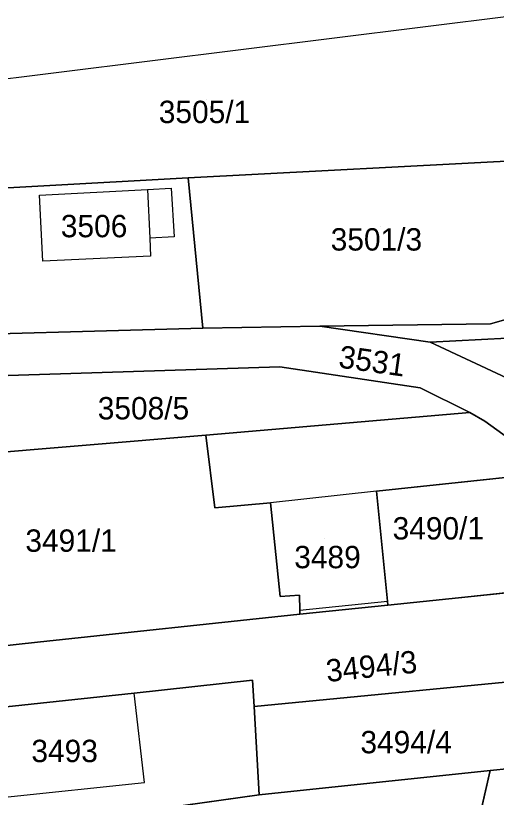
# Model space of a CAD drawing. Extents: x -262657 to -261595, y -1238015 to -1237156.
# Drawn here: x -262160.9 to -262117.9, y -1237493.9 to -1237424 of the extents above; entities that cross this region are included whole.
import ezdxf

# ---------------------------------------------------------------- set-up
doc = ezdxf.new("R2010")
doc.units = 0
for name, color, linetype in [('body_kn', 7, 'Continuous'), ('kladpar_druhypozemkov', 7, 'Continuous'), ('kladpar_hranice', 7, 'Continuous'), ('kladpar_parcelnecisla', 7, 'Continuous'), ('kladpar_plochy', 7, 'Continuous'), ('zappar_hrandruhpozemk', 7, 'Continuous')]:
    doc.layers.add(name, color=color, linetype=linetype)

msp = doc.modelspace()

# ---------------------------------------------------------------- linework, layer by layer
at = {"layer": 'body_kn'}
for p, q in [((-262145.51, -1237438.52), (-262145.51, -1237438.52)), ((-262149.16, -1237439.55), (-262149.16, -1237439.55)), ((-262149.16, -1237439.55), (-262149.16, -1237439.55)), ((-262147.04, -1237439.44), (-262147.04, -1237439.44)), ((-262147.04, -1237439.44), (-262147.04, -1237439.44)), ((-262158.82, -1237440.06), (-262158.82, -1237440.06)), ((-262148.95, -1237443.9), (-262148.95, -1237443.9)), ((-262146.75, -1237443.79), (-262146.75, -1237443.79)), ((-262158.51, -1237445.97), (-262158.51, -1237445.97)), ((-262148.88, -1237445.51), (-262148.88, -1237445.51)), ((-262118.45, -1237451.55), (-262118.45, -1237451.55)), ((-262144.2, -1237451.94), (-262144.2, -1237451.94)), ((-262144.2, -1237451.94), (-262144.2, -1237451.94)), ((-262133.73, -1237451.77), (-262133.73, -1237451.77)), ((-262133.73, -1237451.77), (-262133.73, -1237451.77)), ((-262123.85, -1237453.21), (-262123.85, -1237453.21)), ((-262123.85, -1237453.21), (-262123.85, -1237453.21)), ((-262137.3, -1237455.41), (-262137.3, -1237455.41)), ((-262124.74, -1237457.28), (-262124.74, -1237457.28)), ((-262120.3, -1237459.49), (-262120.3, -1237459.49)), ((-262118.96, -1237460.26), (-262118.96, -1237460.26)), ((-262143.93, -1237461.51), (-262143.93, -1237461.51)), ((-262143.93, -1237461.51), (-262143.93, -1237461.51)), ((-262128.64, -1237466.53), (-262128.64, -1237466.53)), ((-262128.64, -1237466.53), (-262128.64, -1237466.53)), ((-262138.13, -1237467.57), (-262138.13, -1237467.57)), ((-262143.12, -1237468.01), (-262143.12, -1237468.01)), ((-262137.27, -1237475.95), (-262137.27, -1237475.95)), ((-262135.55, -1237475.84), (-262135.55, -1237475.84)), ((-262121.33, -1237476.07), (-262121.33, -1237476.07)), ((-262127.67, -1237476.36), (-262127.67, -1237476.36)), ((-262127.63, -1237476.72), (-262127.63, -1237476.72)), ((-262135.51, -1237477.18), (-262135.51, -1237477.18)), ((-262135.51, -1237477.18), (-262135.51, -1237477.18)), ((-262135.5, -1237477.53), (-262135.5, -1237477.53)), ((-262135.5, -1237477.53), (-262135.5, -1237477.53)), ((-262159, -1237480.03), (-262159, -1237480.03)), ((-262139.74, -1237483.44), (-262139.74, -1237483.44)), ((-262150.33, -1237484.6), (-262150.33, -1237484.6)), ((-262139.61, -1237485.8), (-262139.61, -1237485.8)), ((-262118.48, -1237491.51), (-262118.48, -1237491.51)), ((-262149.42, -1237492.59), (-262149.42, -1237492.59)), ((-262139.16, -1237493.69), (-262139.16, -1237493.69))]:
    msp.add_line(p, q, dxfattribs=at)
at = {"layer": 'kladpar_druhypozemkov'}
for p, q in [((-262143.84, -1237431.52), (-262143.84, -1237431.52)), ((-262153.6, -1237441.44), (-262153.6, -1237441.44)), ((-262128.33, -1237442.87), (-262128.33, -1237442.87)), ((-262128.65, -1237454.57), (-262128.65, -1237454.57)), ((-262148.3, -1237458.21), (-262148.3, -1237458.21)), ((-262122.37, -1237468.91), (-262122.37, -1237468.91)), ((-262155.73, -1237470.26), (-262155.73, -1237470.26)), ((-262133.34, -1237470.73), (-262133.34, -1237470.73)), ((-262128.17, -1237481.31), (-262128.17, -1237481.31)), ((-262125.2, -1237488.18), (-262125.2, -1237488.18)), ((-262156.22, -1237488.97), (-262156.22, -1237488.97))]:
    msp.add_line(p, q, dxfattribs=at)
at = {"layer": 'kladpar_hranice'}
for points in [[(-262173.41, -1237431.09), (-262116.37, -1237424), (-262116.41, -1237424.98), (-262115.63, -1237429.9), (-262114.74, -1237436.9), (-262145.51, -1237438.52), (-262171.89, -1237439.97), (-262172.3, -1237439.99), (-262173.41, -1237431.09)], [(-262133.73, -1237451.77), (-262144.2, -1237451.94), (-262145.51, -1237438.52), (-262114.74, -1237436.9), (-262105.91, -1237436.45), (-262105.6, -1237447.92), (-262118.45, -1237451.55), (-262133.73, -1237451.77)], [(-262144.2, -1237451.94), (-262172.23, -1237452.72), (-262171.89, -1237439.97), (-262145.51, -1237438.52), (-262144.2, -1237451.94)], [(-262123.85, -1237453.21), (-262133.73, -1237451.77), (-262118.45, -1237451.55), (-262105.6, -1237447.92), (-262105.49, -1237452.24), (-262123.85, -1237453.21)], [(-262172.23, -1237452.72), (-262144.2, -1237451.94), (-262133.73, -1237451.77), (-262123.85, -1237453.21), (-262117.01, -1237456.38), (-262101.17, -1237467.78), (-262095.4, -1237473.3), (-262088.51, -1237479.84), (-262083.34, -1237482.64), (-262082.79, -1237482.48), (-262083.48, -1237485.42), (-262077.7, -1237486.87), (-262079.28, -1237493.28), (-262079.83, -1237495.53)], [(-262117.01, -1237456.38), (-262123.85, -1237453.21), (-262105.49, -1237452.24), (-262105.45, -1237456.17), (-262105.78, -1237456.17), (-262117.01, -1237456.38)], [(-262090.96, -1237500.11), (-262089.04, -1237488.37), (-262090.6, -1237484.7), (-262095.77, -1237479.3), (-262098.36, -1237475.95), (-262100.07, -1237473.74), (-262112.65, -1237464.82), (-262118.96, -1237460.26), (-262120.3, -1237459.49), (-262124.74, -1237457.28), (-262137.3, -1237455.41), (-262166.33, -1237456.32)], [(-262166.33, -1237456.32), (-262137.3, -1237455.41), (-262124.74, -1237457.28), (-262120.3, -1237459.49), (-262143.93, -1237461.51), (-262165.74, -1237463.34), (-262166.33, -1237456.32)], [(-262143.93, -1237461.51), (-262120.3, -1237459.49), (-262118.96, -1237460.26), (-262112.65, -1237464.82), (-262128.64, -1237466.53), (-262127.67, -1237476.36), (-262127.63, -1237476.72), (-262135.5, -1237477.53), (-262135.51, -1237477.18), (-262135.55, -1237475.84), (-262137.27, -1237475.95), (-262138.13, -1237467.57), (-262143.12, -1237468.01), (-262143.93, -1237461.51)], [(-262135.5, -1237477.53), (-262159, -1237480.03), (-262167.76, -1237480.98), (-262169.15, -1237463.63), (-262165.74, -1237463.34), (-262143.93, -1237461.51), (-262143.12, -1237468.01), (-262138.13, -1237467.57), (-262137.27, -1237475.95), (-262135.55, -1237475.84), (-262135.51, -1237477.18), (-262135.5, -1237477.53)], [(-262128.64, -1237466.53), (-262112.65, -1237464.82), (-262100.07, -1237473.74)], [(-262100.07, -1237473.74), (-262111.63, -1237475.04), (-262121.33, -1237476.07), (-262127.63, -1237476.72), (-262127.67, -1237476.36), (-262128.64, -1237466.53)], [(-262100.07, -1237473.74), (-262098.36, -1237475.95), (-262108.93, -1237477.01), (-262108.19, -1237482.75), (-262110.64, -1237482.99), (-262139.61, -1237485.8), (-262139.74, -1237483.44), (-262150.33, -1237484.6), (-262162.65, -1237485.9), (-262172.82, -1237486.91), (-262173.3, -1237481.5), (-262167.76, -1237480.98), (-262159, -1237480.03), (-262135.5, -1237477.53), (-262127.63, -1237476.72), (-262121.33, -1237476.07), (-262111.63, -1237475.04), (-262100.07, -1237473.74)], [(-262110.64, -1237482.99), (-262109.68, -1237490.6), (-262118.48, -1237491.51), (-262139.16, -1237493.69), (-262139.61, -1237485.8), (-262110.64, -1237482.99)], [(-262154.86, -1237504.09), (-262172.44, -1237499.78), (-262176.23, -1237498.85), (-262174.64, -1237493.24), (-262170.83, -1237494.36), (-262161.92, -1237493.89), (-262162.65, -1237485.9), (-262150.33, -1237484.6), (-262139.74, -1237483.44), (-262139.61, -1237485.8), (-262139.16, -1237493.69), (-262154.25, -1237495.79), (-262154.86, -1237504.09)], [(-262108.89, -1237515.33), (-262123.16, -1237511.93), (-262118.48, -1237491.51), (-262109.68, -1237490.6), (-262104.18, -1237490.18), (-262105.52, -1237497.34), (-262105.28, -1237492.44), (-262115.39, -1237491.95), (-262115.63, -1237496.84), (-262105.52, -1237497.34), (-262106.86, -1237504.51), (-262108.51, -1237513.15), (-262108.89, -1237515.33)], [(-262154.25, -1237495.79), (-262139.16, -1237493.69), (-262118.48, -1237491.51), (-262123.16, -1237511.93)]]:
    msp.add_lwpolyline(points, dxfattribs=at)
at = {"layer": 'kladpar_plochy'}
for p, q in [((-262128.64, -1237466.53), (-262112.65, -1237464.82)), ((-262127.67, -1237476.36), (-262128.64, -1237466.53)), ((-262111.63, -1237475.04), (-262121.33, -1237476.07)), ((-262121.33, -1237476.07), (-262127.63, -1237476.72)), ((-262127.63, -1237476.72), (-262127.67, -1237476.36)), ((-262139.16, -1237493.69), (-262118.48, -1237491.51)), ((-262118.48, -1237491.51), (-262123.16, -1237511.93)), ((-262154.25, -1237495.79), (-262139.16, -1237493.69))]:
    msp.add_line(p, q, dxfattribs=at)
for points in [[(-262173.41, -1237431.09), (-262116.37, -1237424), (-262116.41, -1237424.98), (-262115.63, -1237429.9), (-262114.74, -1237436.9), (-262145.51, -1237438.52), (-262171.89, -1237439.97), (-262172.3, -1237439.99)], [(-262133.73, -1237451.77), (-262144.2, -1237451.94), (-262145.51, -1237438.52), (-262114.74, -1237436.9), (-262105.91, -1237436.45), (-262105.6, -1237447.92), (-262118.45, -1237451.55)], [(-262144.2, -1237451.94), (-262172.23, -1237452.72), (-262171.89, -1237439.97), (-262145.51, -1237438.52)], [(-262123.85, -1237453.21), (-262133.73, -1237451.77), (-262118.45, -1237451.55), (-262105.6, -1237447.92), (-262105.49, -1237452.24)], [(-262117.01, -1237456.38), (-262123.85, -1237453.21), (-262105.49, -1237452.24), (-262105.45, -1237456.17), (-262105.78, -1237456.17)], [(-262166.33, -1237456.32), (-262137.3, -1237455.41), (-262124.74, -1237457.28), (-262120.3, -1237459.49), (-262143.93, -1237461.51), (-262165.74, -1237463.34)], [(-262143.93, -1237461.51), (-262120.3, -1237459.49), (-262118.96, -1237460.26), (-262112.65, -1237464.82), (-262128.64, -1237466.53), (-262127.67, -1237476.36), (-262127.63, -1237476.72), (-262135.5, -1237477.53), (-262135.51, -1237477.18), (-262135.55, -1237475.84), (-262137.27, -1237475.95), (-262138.13, -1237467.57), (-262143.12, -1237468.01)], [(-262135.5, -1237477.53), (-262159, -1237480.03), (-262167.76, -1237480.98), (-262169.15, -1237463.63), (-262165.74, -1237463.34), (-262143.93, -1237461.51), (-262143.12, -1237468.01), (-262138.13, -1237467.57), (-262137.27, -1237475.95), (-262135.55, -1237475.84), (-262135.51, -1237477.18)], [(-262100.07, -1237473.74), (-262098.36, -1237475.95), (-262108.93, -1237477.01), (-262108.19, -1237482.75), (-262110.64, -1237482.99), (-262139.61, -1237485.8), (-262139.74, -1237483.44), (-262150.33, -1237484.6), (-262162.65, -1237485.9), (-262172.82, -1237486.91), (-262173.3, -1237481.5), (-262167.76, -1237480.98), (-262159, -1237480.03), (-262135.5, -1237477.53), (-262127.63, -1237476.72), (-262121.33, -1237476.07), (-262111.63, -1237475.04)], [(-262110.64, -1237482.99), (-262109.68, -1237490.6), (-262118.48, -1237491.51), (-262139.16, -1237493.69), (-262139.61, -1237485.8)], [(-262154.86, -1237504.09), (-262172.44, -1237499.78), (-262176.23, -1237498.85), (-262174.64, -1237493.24), (-262170.83, -1237494.36), (-262161.92, -1237493.89), (-262162.65, -1237485.9), (-262150.33, -1237484.6), (-262139.74, -1237483.44), (-262139.61, -1237485.8), (-262139.16, -1237493.69), (-262154.25, -1237495.79)], [(-262108.89, -1237515.33), (-262123.16, -1237511.93), (-262118.48, -1237491.51), (-262109.68, -1237490.6), (-262104.18, -1237490.18), (-262105.52, -1237497.34), (-262105.28, -1237492.44), (-262115.39, -1237491.95), (-262115.63, -1237496.84), (-262105.52, -1237497.34), (-262106.86, -1237504.51), (-262108.51, -1237513.15)]]:
    msp.add_lwpolyline(points, close=True, dxfattribs=at)
for points in [[(-262172.23, -1237452.72), (-262144.2, -1237451.94), (-262133.73, -1237451.77), (-262123.85, -1237453.21), (-262117.01, -1237456.38), (-262101.17, -1237467.78), (-262095.4, -1237473.3), (-262088.51, -1237479.84), (-262083.34, -1237482.64), (-262082.79, -1237482.48), (-262083.48, -1237485.42), (-262077.7, -1237486.87), (-262079.28, -1237493.28), (-262079.83, -1237495.53)], [(-262090.96, -1237500.11), (-262089.04, -1237488.37), (-262090.6, -1237484.7), (-262095.77, -1237479.3), (-262098.36, -1237475.95), (-262100.07, -1237473.74), (-262112.65, -1237464.82), (-262118.96, -1237460.26), (-262120.3, -1237459.49), (-262124.74, -1237457.28), (-262137.3, -1237455.41), (-262166.33, -1237456.32)]]:
    msp.add_lwpolyline(points, dxfattribs=at)
at = {"layer": 'zappar_hrandruhpozemk'}
for p, q in [((-262149.16, -1237439.55), (-262148.95, -1237443.9)), ((-262148.88, -1237445.51), (-262158.51, -1237445.97)), ((-262128.64, -1237466.53), (-262138.13, -1237467.57)), ((-262135.51, -1237477.18), (-262127.67, -1237476.36)), ((-262149.42, -1237492.59), (-262150.33, -1237484.6)), ((-262161.92, -1237493.89), (-262149.42, -1237492.59))]:
    msp.add_line(p, q, dxfattribs=at)
for points in [[(-262158.51, -1237445.97), (-262158.82, -1237440.06), (-262149.16, -1237439.55), (-262147.04, -1237439.44)], [(-262147.04, -1237439.44), (-262146.75, -1237443.79), (-262148.95, -1237443.9), (-262148.88, -1237445.51)]]:
    msp.add_lwpolyline(points, dxfattribs=at)

# ---------------------------------------------------------------- texts
at = {"layer": 'kladpar_parcelnecisla'}
for s, p in [('3505/1', (-262148.135, -1237433.61)), ('3506', (-262156.899, -1237443.82)), ('3501/3', (-262132.752, -1237445.01)), ('3508/5', (-262153.596, -1237460.11)), ('3490/1', (-262127.214, -1237470.85)), ('3491/1', (-262160.073, -1237471.95)), ('3489', (-262136.014, -1237473.42)), ('3493', (-262159.535, -1237490.76))]:
    msp.add_text(s, height=2, dxfattribs=at).set_placement(p)
for s, rotation, p in [('3531', 352, (-262132.121, -1237455.458)), ('3494/3', 6, (-262133.072, -1237483.603)), ('3494/4', 360, (-262130.092, -1237489.97))]:
    msp.add_text(s, height=2, rotation=rotation, dxfattribs=at).set_placement(p)

doc.saveas('drawing.dxf')
